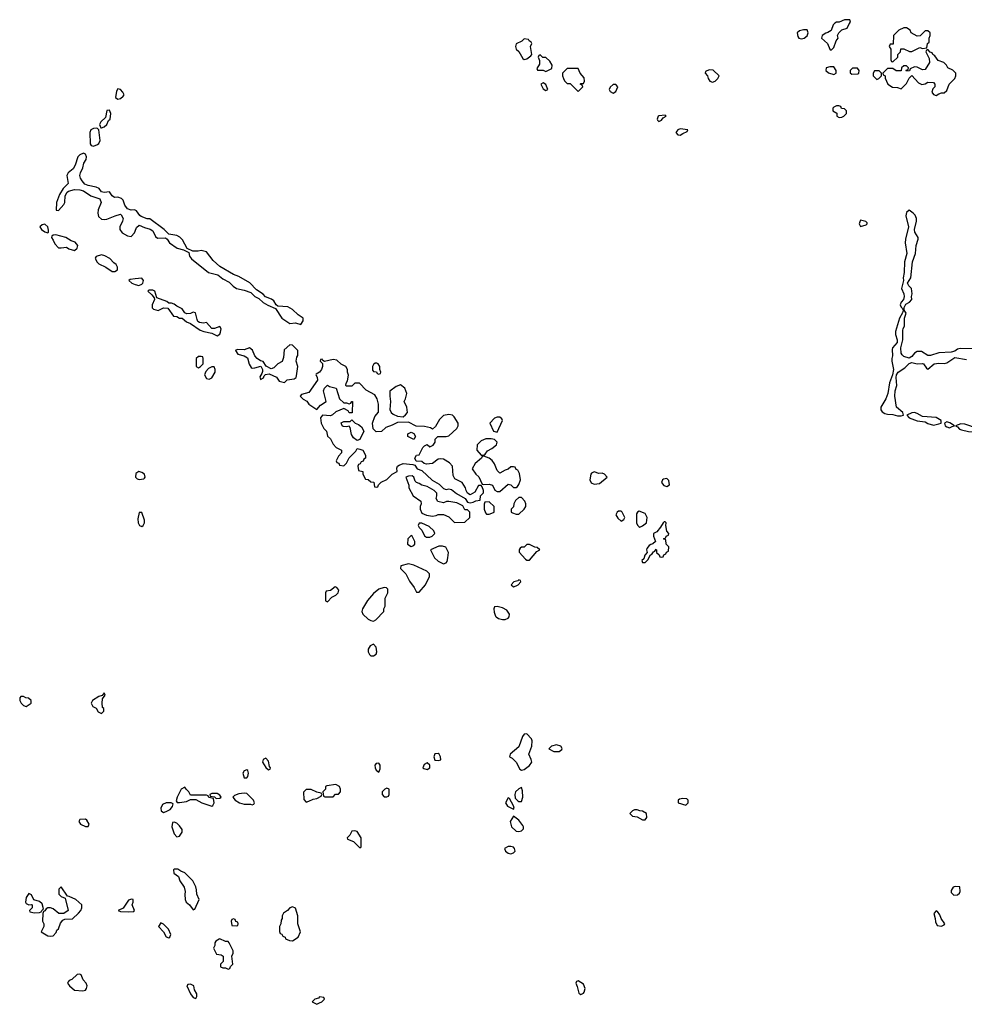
# Model space of a CAD drawing. Header units: inches. Extents: x 2601682 to 2755810, y 449311 to 584050.
# Tile 461 of 505: x 2719142 to 2726160, y 560312 to 567628. Entities that reach past the tile are written whole.
import ezdxf

# ---------------------------------------------------------------- set-up
doc = ezdxf.new("R2010")
doc.units = ezdxf.units.IN
doc.header["$MEASUREMENT"] = 0
doc.layers.add('C7516', color=7, linetype='Continuous')
doc.layers.add('C7526', color=7, linetype='Continuous')

msp = doc.modelspace()

# ---------------------------------------------------------------- linework, layer by layer
at = {"layer": 'C7516', "color": 2, "elevation": 2}
for points in [[(2719870, 567114), (2719862.4, 567097.6), (2719854.8, 567050), (2719870, 567037.3), (2719890, 567042.4), (2719910, 567058.8), (2719917, 567070), (2719915.6, 567075.6), (2719909.3, 567090), (2719890, 567109.3)], [(2719810, 566955.3), (2719790, 566954), (2719779.8, 566900.2), (2719746, 566870), (2719736, 566850), (2719744.7, 566824.7), (2719750, 566824.7), (2719770, 566831), (2719789, 566850), (2719802, 566878), (2719813.2, 566890), (2719819, 566930)], [(2719710, 566821.2), (2719690, 566819.5), (2719671, 566810), (2719663.1, 566790), (2719664.7, 566704.7), (2719673, 566693), (2719690, 566688.4), (2719720.5, 566699.5), (2719731.1, 566708.9), (2719738.7, 566730), (2719729.3, 566809.3), (2719719.3, 566819.3)], [(2719330, 566109.2), (2719310, 566104), (2719291.3, 566090), (2719304.7, 566070), (2719330, 566051), (2719350, 566044.7), (2719355.3, 566050), (2719356, 566064), (2719351.8, 566090)], [(2719410, 566028.7), (2719390, 566028), (2719381, 566019), (2719378, 566010), (2719391, 565991), (2719402, 565962), (2719430, 565934), (2719450, 565932), (2719490, 565938), (2719506, 565926), (2719550, 565912), (2719568, 565930), (2719574, 565950), (2719555.1, 565975.1), (2719525.6, 565985.6), (2719486, 566010)], [(2719750, 565880.9), (2719711.1, 565868.9), (2719703.6, 565856.4), (2719704.7, 565850), (2719714.8, 565830), (2719730, 565814.8), (2719782, 565790), (2719830, 565758), (2719850, 565758), (2719868, 565770), (2719868, 565790), (2719858, 565810), (2719841.2, 565821.2), (2719812.5, 565852.5), (2719774.5, 565874.5)], [(2719770, 562626), (2719754, 562606), (2719730, 562598), (2719682, 562570), (2719672, 562550), (2719685.4, 562525.4), (2719711.3, 562511.3), (2719725.4, 562485.4), (2719750, 562474), (2719766, 562490), (2719766, 562510), (2719758, 562518), (2719754, 562550), (2719758, 562582), (2719778, 562610)], [(2719170, 562598), (2719150, 562598), (2719142, 562590), (2719142, 562570), (2719152, 562550), (2719170, 562532), (2719190, 562524.7), (2719226, 562550), (2719226, 562570), (2719207.3, 562587.3), (2719188.4, 562588.4)], [(2719630, 561688), (2719590, 561686), (2719582, 561670), (2719594, 561650), (2719630, 561632), (2719650, 561634), (2719658, 561650), (2719640.4, 561680.4)], [(2719450, 561186), (2719432.7, 561167.3), (2719432, 561130), (2719450, 561112), (2719479.8, 561099.8), (2719502, 561010), (2719470, 560986), (2719432.7, 560987.3), (2719390, 561022), (2719370, 561028.7), (2719351.6, 561028.4), (2719339.6, 561020.4), (2719330, 561006), (2719318, 561002), (2719312.7, 560987.3), (2719312, 560930), (2719322, 560910), (2719322, 560890), (2719302, 560850), (2719350, 560822), (2719370, 560818), (2719390, 560822), (2719413.6, 560846.4), (2719418, 560862), (2719430, 560874), (2719444.7, 560915.3), (2719463.1, 560936.9), (2719476.4, 560943.6), (2719533.6, 560946.4), (2719579, 560990), (2719595.3, 561010), (2719604, 561030), (2719604, 561050), (2719559, 561090), (2719510, 561114), (2719496.4, 561116.4)], [(2719210, 561135.3), (2719190, 561106), (2719186, 561070), (2719190, 561062), (2719210, 561052), (2719230, 561054), (2719234, 561050), (2719234, 561030), (2719214, 561010), (2719218, 560998), (2719252.7, 560992.7), (2719290, 560994), (2719302, 560998), (2719306, 561010), (2719318, 561022), (2719310, 561058), (2719290, 561075.3), (2719247.3, 561087.3), (2719230, 561126)], [(2719973.6, 561093.6), (2719950, 561086), (2719910, 561026), (2719874, 561010), (2719890, 561002), (2719950, 560998), (2719990, 561002), (2719995.3, 561010), (2719978, 561050), (2719986, 561070), (2719986, 561090)], [(2719590, 560535.3), (2719570, 560534), (2719530, 560495.3), (2719510, 560488), (2719501, 560479), (2719498, 560470), (2719511.3, 560450), (2719550, 560416), (2719610, 560411), (2719630, 560418), (2719639, 560430), (2719644, 560450), (2719635.3, 560470), (2719614.6, 560494.6), (2719598, 560530)]]:
    msp.add_lwpolyline(points, close=True, dxfattribs=at)
for points in [[(2720000, 566212), (2719994, 566214), (2719970, 566213.2), (2719942, 566222), (2719922, 566250), (2719910, 566288), (2719898.6, 566298.6), (2719870, 566309.2), (2719845.6, 566305.6), (2719830, 566318), (2719810, 566348.7), (2719770, 566344), (2719750, 566348), (2719732.7, 566372.7), (2719710, 566384), (2719650, 566396), (2719627, 566407), (2719605.2, 566430), (2719593.2, 566450), (2719589.2, 566470), (2719593.2, 566490), (2719611.9, 566528.1), (2719618.9, 566561.1), (2719636, 566590), (2719639.3, 566610), (2719630, 566628.7), (2719615.1, 566635.1), (2719590, 566623.7), (2719574, 566610), (2719553, 566547), (2719539.5, 566520.5), (2719502, 566490), (2719493.4, 566470), (2719501, 566410), (2719465.8, 566374.2), (2719437.3, 566330), (2719414.9, 566270), (2719412.7, 566212.7), (2719430, 566211.3), (2719470, 566256), (2719477, 566270), (2719480.7, 566319.3), (2719494.5, 566345.5), (2719505.6, 566354.4), (2719550, 566367.3), (2719590, 566364), (2719615.5, 566355.5), (2719670, 566318.8), (2719736.8, 566296.8), (2719746.8, 566270), (2719725.3, 566214.7), (2719721.6, 566190), (2719726.6, 566166.6), (2719750, 566146.8), (2719770, 566142.8), (2719790, 566146), (2719851.1, 566171.1), (2719890, 566182), (2719896.9, 566176.9), (2719910.8, 566150), (2719906, 566130), (2719886, 566090), (2719886, 566070), (2719903.8, 566043.8), (2719943.1, 566023.1), (2719970, 566016.3), (2719995.8, 566044.2), (2720000, 566056)], [(2720000, 565702.3), (2719962, 565698), (2719954, 565690), (2719974, 565670), (2720000, 565661.6)]]:
    msp.add_lwpolyline(points, dxfattribs=at)
at = {"layer": 'C7526', "color": 2, "elevation": 2}
for points in [[(2725270, 567628), (2725231.1, 567608.9), (2725210, 567608.7), (2725196.9, 567603.1), (2725184.7, 567590), (2725171.3, 567548.7), (2725146.8, 567533.2), (2725130, 567528.7), (2725104.7, 567510), (2725098, 567490), (2725144.7, 567450), (2725162, 567410), (2725170, 567402), (2725190, 567422), (2725209, 567471), (2725222, 567490), (2725218, 567510), (2725228, 567530), (2725250, 567552), (2725290, 567564.7), (2725304, 567596), (2725315.3, 567610), (2725310, 567626)], [(2724966.4, 567553.6), (2724934.8, 567545.2), (2724918, 567530), (2724923.6, 567503.6), (2724931.3, 567491.3), (2724950, 567486), (2724970, 567491), (2724992, 567508), (2725001.2, 567530), (2724992.7, 567552.7)], [(2725730, 567568), (2725710, 567568), (2725674, 567550), (2725634, 567510), (2725632.7, 567447.3), (2725610, 567446), (2725602, 567430), (2725614, 567410), (2725614, 567330), (2725618, 567318), (2725630, 567314), (2725666, 567350), (2725666, 567370), (2725686, 567390), (2725688.4, 567411.6), (2725710, 567412), (2725752.7, 567392.7), (2725770, 567392), (2725830, 567422), (2725850, 567414), (2725882, 567418), (2725886, 567450), (2725898, 567462), (2725898, 567490), (2725906, 567510), (2725906, 567530), (2725890, 567546), (2725870, 567546), (2725832.7, 567507.3), (2725810, 567506), (2725766, 567530), (2725758, 567550)], [(2722890, 567486), (2722871.6, 567468.4), (2722831.6, 567448.4), (2722824.7, 567430), (2722831.3, 567410), (2722850.8, 567390.8), (2722879.6, 567339.6), (2722890, 567332), (2722910, 567338), (2722940.4, 567359.6), (2722948, 567370), (2722938, 567430), (2722946, 567450), (2722942, 567462), (2722926, 567470), (2722922, 567482)], [(2723010, 567366), (2722998, 567362), (2722994, 567350), (2723003.6, 567323.6), (2723003.6, 567296.4), (2722984.7, 567264.7), (2722990, 567254), (2723030, 567254), (2723050, 567242), (2723094.6, 567265.4), (2723098, 567290), (2723080.4, 567320.4), (2723050, 567346), (2723028, 567348)], [(2725890, 567406), (2725878, 567402), (2725874, 567390), (2725898.8, 567338.8), (2725901, 567310), (2725870, 567258), (2725850, 567255.3), (2725810, 567275.3), (2725790, 567278), (2725758, 567262), (2725752.7, 567247.3), (2725730, 567246), (2725727.3, 567252.7), (2725742, 567258), (2725746, 567270), (2725730, 567286), (2725710, 567286), (2725694, 567270), (2725691.6, 567248.4), (2725652.7, 567247.3), (2725630, 567266), (2725590, 567266), (2725554, 567230), (2725558, 567218), (2725571.6, 567211.6), (2725572.7, 567192.7), (2725592, 567150), (2725627.3, 567127.3), (2725663.6, 567123.6), (2725690, 567114), (2725730, 567154), (2725750, 567194), (2725770, 567214), (2725819.8, 567159.8), (2725845.4, 567145.4), (2725870, 567151.3), (2725890, 567164.7), (2725930, 567162), (2725942, 567150), (2725942, 567130), (2725926.4, 567113.6), (2725918, 567090), (2725930, 567072), (2725950, 567064.7), (2725970, 567078), (2725990, 567084.7), (2726010, 567084.7), (2726030, 567102), (2726048.7, 567150), (2726088.7, 567190), (2726098, 567210), (2726098, 567230), (2726074, 567254), (2726038, 567270), (2726028, 567290), (2726008.9, 567308.9), (2725966, 567326), (2725940.4, 567360.4), (2725926, 567370), (2725922, 567382), (2725907.3, 567387.3)], [(2723290, 567266), (2723210, 567266), (2723174, 567230), (2723174, 567210), (2723182, 567190), (2723190, 567174), (2723210, 567154), (2723232.7, 567152.7), (2723290, 567094), (2723326, 567130), (2723322, 567142), (2723306, 567150), (2723310, 567154), (2723330, 567154), (2723338, 567170), (2723336.4, 567196.4), (2723306, 567230)], [(2724263.6, 567256.4), (2724238, 567242), (2724234, 567230), (2724251.6, 567211.6), (2724258, 567190), (2724270, 567172), (2724290, 567164.7), (2724310, 567172), (2724328, 567190), (2724338, 567210), (2724293.6, 567253.6)], [(2725190, 567278), (2725162, 567278), (2725134, 567270), (2725132, 567250), (2725150, 567232), (2725190, 567221), (2725208, 567230), (2725208, 567250)], [(2725330, 567268), (2725312, 567250), (2725312.7, 567232.7), (2725323.6, 567223.6), (2725370, 567224.7), (2725375.3, 567230), (2725378, 567250), (2725367.3, 567267.3)], [(2725527.3, 567247.3), (2725492.7, 567247.3), (2725482, 567230), (2725482, 567210), (2725510, 567184.7), (2725526, 567190), (2725546, 567210), (2725546, 567230)], [(2723030, 567158), (2723014, 567150), (2723030, 567114), (2723050, 567102), (2723066, 567110), (2723050, 567146)], [(2723570, 567146), (2723550, 567146), (2723530, 567126), (2723522, 567110), (2723530, 567094), (2723550, 567082), (2723570, 567094), (2723586, 567130)], [(2723938, 566918), (2723890, 566914), (2723884.7, 566910), (2723878, 566890), (2723881, 566881), (2723890, 566872), (2723910, 566882), (2723922, 566898), (2723946, 566910)], [(2725210, 566988), (2725190, 566978), (2725182, 566970), (2725182, 566950), (2725212.7, 566932.7), (2725214, 566910), (2725230, 566902), (2725250, 566904.7), (2725266, 566910), (2725286, 566930), (2725286, 566950), (2725270, 566966), (2725247.3, 566967.3), (2725242, 566982), (2725227.3, 566987.3)], [(2724050, 566817.2), (2724032, 566810), (2724018, 566790), (2724031.3, 566771.3), (2724050, 566771), (2724070, 566782.8), (2724102, 566798), (2724106, 566810)], [(2725390, 566138), (2725386, 566134), (2725378.8, 566110), (2725390, 566091.3), (2725430, 566104), (2725439, 566110), (2725439, 566119), (2725428.9, 566128.9)], [(2720130, 565618), (2720102, 565618), (2720094, 565610), (2720124.7, 565584.7), (2720142, 565562), (2720144.7, 565550), (2720126.8, 565510), (2720127.3, 565487.3), (2720136, 565476), (2720170, 565466), (2720210, 565486), (2720243.6, 565483.6), (2720284.7, 565424.7), (2720310, 565422), (2720330, 565411.3), (2720350, 565411.3), (2720382, 565382), (2720412, 565370), (2720482, 565322), (2720510, 565311), (2720570, 565298), (2720610, 565278), (2720630, 565292), (2720634.2, 565305.8), (2720639.3, 565330), (2720630, 565348.7), (2720590, 565333.2), (2720570, 565334), (2720530, 565379), (2720506.4, 565373.6), (2720477.2, 565377.2), (2720465.6, 565385.6), (2720459.3, 565399.3), (2720448.9, 565448.9), (2720430, 565454), (2720410, 565445.2), (2720382.7, 565442.7), (2720369.2, 565449.2), (2720350, 565479), (2720310, 565499), (2720290, 565515.3), (2720270, 565522), (2720250, 565522), (2720234.8, 565534.8), (2720160.2, 565560.2), (2720146, 565610)], [(2721147.9, 565212.1), (2721106, 565174), (2721102, 565118), (2721092.5, 565087.5), (2721061, 565070), (2721030, 565042), (2721010, 565034), (2720973.2, 565053.2), (2720950, 565088.7), (2720930, 565093.2), (2720905.2, 565110), (2720889.5, 565129.5), (2720871.8, 565171.8), (2720850, 565189.2), (2720810, 565175.1), (2720762, 565178), (2720747.1, 565172.9), (2720746, 565170), (2720762.8, 565142.8), (2720810, 565131.3), (2720834.4, 565114.4), (2720847.3, 565067.3), (2720862.5, 565042.5), (2720870, 565038.8), (2720890, 565040.7), (2720934.4, 565054.4), (2720946, 565030), (2720945.4, 565014.6), (2720942, 564998), (2720925.4, 564974.6), (2720930, 564954), (2720952.9, 564967.1), (2720958, 564982), (2720968, 564992), (2720996, 564996), (2721050, 564971.3), (2721070, 564942.8), (2721110, 564932), (2721130, 564951), (2721181.2, 564958.8), (2721195.3, 564970), (2721198, 564982), (2721208, 565050), (2721195.3, 565090), (2721200.4, 565119.6), (2721208, 565132), (2721208.7, 565170), (2721170, 565209.2)], [(2720490, 565126), (2720470, 565126), (2720454, 565110), (2720454, 565050), (2720470, 565042), (2720486, 565050), (2720506, 565070), (2720506, 565110), (2720502, 565122)], [(2721390, 565106), (2721378, 565102), (2721374, 565090), (2721392.7, 565072.7), (2721391.3, 565051.3), (2721384.7, 565030), (2721370, 565008), (2721344.7, 564995.3), (2721342, 564990), (2721351.6, 564971.6), (2721354, 564950), (2721290, 564858), (2721236.9, 564843.1), (2721224.7, 564830), (2721248.1, 564808.1), (2721274.4, 564794.4), (2721291.3, 564770), (2721350, 564731.3), (2721376, 564764), (2721418, 564790), (2721398, 564870), (2721406, 564890), (2721430, 564912), (2721443.6, 564903.6), (2721494, 564890), (2721518, 564810), (2721550, 564782), (2721570, 564782), (2721590, 564774), (2721602, 564778), (2721610, 564792), (2721614, 564790), (2721612.7, 564707.3), (2721590, 564706), (2721582, 564722), (2721550, 564738), (2721490, 564714), (2721467.1, 564692.9), (2721450, 564684), (2721391.6, 564688.4), (2721378, 564670), (2721382, 564630), (2721402, 564590), (2721422, 564570), (2721430, 564534), (2721450, 564514), (2721470, 564474), (2721494, 564450), (2721532, 564430), (2721534, 564410), (2721510, 564386), (2721494, 564350), (2721498, 564338), (2721512.7, 564332.7), (2721518, 564318), (2721550, 564314), (2721570, 564334), (2721588.7, 564371.3), (2721639, 564421), (2721650, 564442), (2721670, 564438), (2721692, 564430), (2721711.6, 564391.6), (2721712, 564370), (2721698, 564362), (2721692.7, 564347.3), (2721678, 564342), (2721672.7, 564327.3), (2721658, 564322), (2721654, 564310), (2721658, 564278), (2721692, 564272), (2721692, 564250), (2721710, 564214), (2721731.6, 564211.6), (2721750, 564194), (2721772.7, 564192.7), (2721778, 564158), (2721790, 564154), (2721802, 564158), (2721807.3, 564172.7), (2721827.3, 564192.7), (2721870, 564212), (2721909, 564251), (2721946, 564270), (2721943.1, 564296.9), (2721948, 564310), (2721960.9, 564319.1), (2721990, 564331), (2722063.6, 564323.6), (2722078, 564318), (2722094, 564290), (2722130, 564278), (2722205.5, 564205.5), (2722257.3, 564177.3), (2722290, 564144.7), (2722310, 564138), (2722330, 564142), (2722350, 564138), (2722387.3, 564107.3), (2722451.3, 564071.3), (2722470, 564042), (2722490, 564038), (2722510, 564042), (2722530, 564054), (2722562, 564058), (2722566, 564090), (2722587.3, 564112.7), (2722588, 564130), (2722578, 564158), (2722570, 564166), (2722550, 564166), (2722523.6, 564116.4), (2722490, 564098), (2722468.7, 564108.7), (2722458, 564130), (2722455.3, 564150), (2722430, 564188), (2722375.3, 564215.3), (2722362, 564242), (2722358, 564310), (2722336, 564336), (2722290, 564362), (2722270, 564364), (2722250, 564362), (2722210, 564329.3), (2722165.2, 564325.2), (2722146, 564330), (2722130, 564346), (2722087.3, 564347.3), (2722078, 564370), (2722090, 564392), (2722110, 564394), (2722138, 564450), (2722150, 564462), (2722170, 564472), (2722190, 564454), (2722214.6, 564465.4), (2722228, 564490), (2722228.4, 564511.6), (2722248, 564532), (2722310, 564531), (2722330, 564536), (2722389, 564590), (2722399, 564610), (2722399, 564630), (2722370, 564678), (2722358, 564690), (2722330, 564695.3), (2722290, 564688), (2722262, 564658), (2722230, 564606), (2722210, 564586), (2722195.3, 564595.3), (2722150, 564606), (2722088.4, 564608.4), (2722030, 564638), (2721950, 564635.3), (2721910, 564615.3), (2721861, 564599), (2721830, 564568), (2721790, 564566), (2721768.4, 564588.4), (2721762, 564630), (2721780.2, 564679.8), (2721807.3, 564712.7), (2721808, 564770), (2721798, 564810), (2721780.4, 564840.4), (2721716.4, 564876.4), (2721667.3, 564927.3), (2721632.7, 564927.3), (2721610, 564906), (2721570, 564906), (2721566, 564910), (2721567.3, 564927.3), (2721576.4, 564943.6), (2721586, 564986), (2721578, 565010), (2721578, 565030), (2721566, 565050), (2721530, 565068), (2721498, 565098), (2721470, 565104), (2721407.3, 565087.3), (2721395.3, 565095.3)], [(2720570, 565048.7), (2720544.7, 565035.3), (2720526, 565014), (2720516, 564990), (2720530, 564961), (2720550, 564956), (2720570, 564966), (2720594, 565010), (2720595.3, 565030), (2720588, 565048)], [(2721796.4, 565076.4), (2721783.6, 565076.4), (2721770, 565066), (2721762, 565050), (2721763.6, 565023.6), (2721770, 565014), (2721792.7, 565012.7), (2721798, 564998), (2721810, 564994), (2721822, 564998), (2721826, 565010), (2721818, 565030), (2721818, 565050), (2721806, 565070)], [(2721970, 564915.3), (2721938, 564902), (2721892, 564868), (2721891.3, 564830), (2721898, 564790), (2721891.6, 564731.6), (2721902, 564710), (2721916.9, 564696.9), (2721950, 564681), (2721990, 564678), (2722009.1, 564690.9), (2722022, 564710), (2722018, 564750), (2721998, 564790), (2722009.1, 564810.9), (2722019, 564850), (2722004, 564890)], [(2721650, 564502), (2721621.5, 564521.5), (2721606.3, 564546.3), (2721598, 564598), (2721590, 564608), (2721570, 564602), (2721545.6, 564605.6), (2721538, 564610), (2721530, 564632), (2721550, 564642), (2721596.4, 564643.6), (2721610, 564654), (2721634, 564630), (2721659.8, 564619.8), (2721682, 564602), (2721698, 564570), (2721670, 564508)], [(2722710, 564675.3), (2722690, 564675.3), (2722670, 564668), (2722634, 564630), (2722662, 564570), (2722690, 564562), (2722728.7, 564650), (2722723.1, 564663.1)], [(2725790, 564709.2), (2725770, 564706), (2725732, 564690), (2725751.3, 564670), (2725810, 564646.8), (2725870, 564638.8), (2725890, 564627.3), (2725930, 564614.8), (2725970, 564624), (2725988, 564630), (2725988.7, 564650), (2725950, 564672.7), (2725850, 564679.3), (2725810, 564702.7)], [(2726030, 564639), (2726012, 564630), (2726018, 564610), (2726030, 564602.8), (2726050, 564596), (2726070, 564604.7), (2726086, 564610), (2726052.5, 564632.5)], [(2726134.8, 564625.2), (2726094, 564610), (2726110, 564602), (2726125.2, 564585.2), (2726139.8, 564579.8), (2726190, 564568), (2726250, 564566.8), (2726266, 564570), (2726258, 564590), (2726163.2, 564623.2)], [(2722070, 564508.7), (2722026, 564530), (2722026, 564550), (2722050, 564562), (2722070, 564554), (2722082, 564530)], [(2722645.4, 564514.6), (2722605.4, 564514.6), (2722570, 564498), (2722542, 564470), (2722538, 564430), (2722570, 564392), (2722590, 564392), (2722600.4, 564399.6), (2722616.4, 564423.6), (2722650, 564441), (2722684, 564470), (2722688.7, 564490), (2722670, 564508.7)], [(2722590, 564386), (2722578, 564382), (2722574, 564370), (2722524.7, 564330), (2722504.7, 564290), (2722530, 564252), (2722552, 564232), (2722578, 564178), (2722590, 564174), (2722630, 564178), (2722654, 564170), (2722671.6, 564131.6), (2722690, 564122), (2722710, 564122), (2722770, 564178), (2722790, 564172), (2722810, 564152), (2722830, 564152), (2722840.4, 564159.6), (2722850, 564174), (2722862, 564210), (2722856.4, 564256.4), (2722842, 564282), (2722830, 564286), (2722822, 564302), (2722810, 564306), (2722790, 564306), (2722771.6, 564288.4), (2722750, 564282), (2722710, 564258), (2722690, 564278), (2722670, 564328), (2722653.2, 564353.2), (2722630, 564369)], [(2720028.3, 564271.7), (2720004, 564256), (2720003, 564230), (2720015.5, 564215.5), (2720030, 564210.6), (2720064, 564216), (2720070, 564222), (2720074, 564230), (2720069, 564250), (2720050, 564262.7)], [(2722058, 564238), (2722030, 564237.2), (2722012, 564230), (2722034, 564170), (2722034, 564150), (2722066, 564090), (2722122, 564050), (2722124.7, 564030), (2722118, 564010), (2722118, 563990), (2722130, 563962), (2722165.4, 563945.4), (2722210, 563938), (2722236.4, 563943.6), (2722250, 563952), (2722290, 563952), (2722330, 563934), (2722372.7, 563892.7), (2722450, 563894), (2722486, 563930), (2722486, 563970), (2722470, 563986), (2722450, 563986), (2722434.6, 564014.6), (2722390, 564039), (2722330, 564048), (2722312.7, 564047.3), (2722290, 564038), (2722249.1, 564049.1), (2722235.3, 564070), (2722242, 564090), (2722242, 564110), (2722222, 564130), (2722170, 564159), (2722130, 564168.7), (2722110, 564182), (2722089, 564189), (2722080.2, 564200.2), (2722070, 564228)], [(2723410, 564268), (2723390, 564258), (2723384.7, 564250), (2723378, 564210), (2723386.8, 564186.8), (2723410, 564178), (2723450, 564182), (2723506, 564230), (2723486, 564250), (2723470, 564258), (2723443.6, 564256.4)], [(2723950, 564219), (2723924.9, 564215.1), (2723918, 564210), (2723911, 564190), (2723927.5, 564167.5), (2723950, 564160.7), (2723969, 564171), (2723965.2, 564205.2)], [(2722870, 564078), (2722850, 564078), (2722825.4, 564054.6), (2722812, 564030), (2722811.6, 564008.4), (2722794, 563990), (2722794, 563970), (2722803.6, 563963.6), (2722830, 563954), (2722850, 563954), (2722890, 563992), (2722902, 564010), (2722902, 564030), (2722895.3, 564050)], [(2722630, 564046), (2722598, 564042), (2722592.7, 564027.3), (2722592, 563990), (2722603.6, 563963.6), (2722610, 563954), (2722630, 563954), (2722650, 563962), (2722666, 563970), (2722666, 564010)], [(2720050, 563966), (2720030, 563966), (2720019.8, 563920.2), (2720021, 563890), (2720032, 563870), (2720050, 563862.8), (2720059, 563870), (2720069, 563890), (2720069.2, 563910)], [(2723610, 563975.3), (2723590, 563975.3), (2723582, 563970), (2723572, 563950), (2723585.4, 563925.4), (2723610, 563902), (2723630, 563914), (2723638, 563930), (2723618, 563970)], [(2723744.7, 563975.3), (2723731.6, 563968.4), (2723724.7, 563955.3), (2723724.7, 563890), (2723731, 563871), (2723742, 563862), (2723750, 563858), (2723770, 563866), (2723799, 563890), (2723804, 563930), (2723790, 563958)], [(2722130, 563888), (2722110, 563886), (2722102, 563870), (2722110, 563854), (2722130, 563834), (2722150, 563794), (2722163.6, 563783.6), (2722190, 563782), (2722206, 563790), (2722226, 563810), (2722218, 563830), (2722183.1, 563863.1)], [(2723930, 563898), (2723922, 563890), (2723903.5, 563856.5), (2723876.8, 563823.2), (2723852, 563810), (2723851.3, 563790), (2723864.7, 563750), (2723847.1, 563732.9), (2723830, 563728.7), (2723819.8, 563720.2), (2723802, 563698), (2723798, 563690), (2723804.7, 563670), (2723786, 563650), (2723778, 563622), (2723764.7, 563610), (2723770, 563594), (2723790, 563594), (2723810, 563614), (2723828.4, 563651.6), (2723840.4, 563659.6), (2723850, 563674), (2723862, 563678), (2723870, 563694), (2723874, 563690), (2723874, 563670), (2723892.7, 563652.7), (2723898, 563638), (2723910, 563634), (2723922, 563638), (2723927.3, 563652.7), (2723942, 563658), (2723947.3, 563672.7), (2723962, 563678), (2723966, 563710), (2723946, 563730), (2723942, 563762), (2723926, 563770), (2723942, 563778), (2723946, 563790), (2723962, 563798), (2723966, 563810), (2723948.7, 563828.7), (2723942, 563870), (2723946, 563890), (2723936.4, 563896.4)], [(2722050, 563795.3), (2722024.7, 563770), (2722022, 563730), (2722050, 563714), (2722070, 563722), (2722078, 563730), (2722078, 563750), (2722058, 563790)], [(2722283.6, 563716.4), (2722256.4, 563716.4), (2722194, 563690), (2722224.7, 563630), (2722250, 563604.7), (2722290, 563584.7), (2722310, 563592), (2722317.2, 563602.8), (2722324, 563630), (2722328, 563670), (2722308.4, 563708.4)], [(2722930, 563728), (2722910, 563728), (2722890.9, 563709.1), (2722870, 563708), (2722859.6, 563700.4), (2722852, 563690), (2722852.7, 563672.7), (2722899.6, 563619.6), (2722910, 563612), (2722930, 563611.3), (2722983.1, 563676.9), (2723006, 563690), (2722987.3, 563707.3), (2722970, 563708)], [(2722030, 563584), (2721974, 563570), (2721972, 563550), (2722011.3, 563510), (2722036.9, 563456.9), (2722072, 563410), (2722090, 563374), (2722110, 563374), (2722158, 563430), (2722186, 563490), (2722186, 563510), (2722166, 563530), (2722070, 563574)], [(2721486.8, 563413.2), (2721450, 563386), (2721418, 563382), (2721414, 563370), (2721414, 563310), (2721430, 563302), (2721462, 563338), (2721490, 563351.3), (2721508.7, 563370), (2721513.2, 563390), (2721498, 563410)], [(2721850, 563408), (2721810, 563397.2), (2721770, 563365.2), (2721726.9, 563313.1), (2721688.5, 563251.5), (2721683.8, 563230), (2721690.7, 563210), (2721730, 563174.8), (2721750, 563162.8), (2721770, 563158), (2721788, 563170), (2721848, 563230), (2721848, 563250), (2721858, 563270), (2721858, 563330), (2721878, 563370), (2721876.4, 563396.4), (2721867.3, 563407.3)], [(2722850, 563466), (2722842, 563458), (2722814, 563450), (2722794, 563430), (2722810, 563414), (2722830, 563422), (2722846, 563430), (2722866, 563450), (2722862, 563462)], [(2722690, 563268.7), (2722670, 563266), (2722664.7, 563250), (2722666.4, 563226.4), (2722676, 563196), (2722682, 563190), (2722699.8, 563179.8), (2722730, 563171.3), (2722750, 563171.3), (2722770, 563182), (2722778, 563190), (2722782, 563210), (2722760.2, 563240.2), (2722730, 563259)], [(2721770, 562988), (2721745.4, 562974.6), (2721732, 562950), (2721732, 562930), (2721742, 562910), (2721750, 562902), (2721770, 562902), (2721790, 562914), (2721795.3, 562930), (2721790, 562966)], [(2722910, 562322), (2722890, 562318), (2722876.9, 562303.1), (2722850, 562224), (2722786, 562170), (2722782, 562150), (2722799.8, 562139.8), (2722830, 562111), (2722858, 562058), (2722870, 562051.3), (2722890, 562056), (2722930, 562086), (2722946.6, 562110), (2722942.9, 562130), (2722925.4, 562170), (2722947.3, 562230), (2722949.2, 562269.2), (2722944, 562284)], [(2723130, 562241.2), (2723094, 562230), (2723074, 562210), (2723111.6, 562191.6), (2723150, 562191.3), (2723170, 562206), (2723172.3, 562212.3), (2723162, 562230)], [(2722250, 562176.2), (2722227.2, 562172.8), (2722218, 562150), (2722226.2, 562126.2), (2722250, 562122.4), (2722270, 562127.3), (2722269.4, 562150), (2722258, 562170)], [(2720970, 562142), (2720952, 562130), (2720944.7, 562110), (2720970, 562072), (2720990, 562054), (2721002, 562058), (2721006, 562070), (2720998, 562078), (2720990, 562118)], [(2721810, 562104), (2721790, 562102), (2721781, 562090), (2721782.8, 562070), (2721790, 562052), (2721810, 562038), (2721819.5, 562060.5), (2721819.3, 562090)], [(2722170, 562105.2), (2722146, 562094), (2722138, 562070), (2722143.5, 562063.5), (2722170, 562057.3), (2722189, 562070), (2722189, 562090)], [(2720830, 562055.3), (2720810, 562048), (2720801, 562030), (2720810, 561994), (2720830, 561994), (2720836.4, 562003.6), (2720842, 562030), (2720838, 562050)], [(2721490, 561946), (2721423.6, 561936.4), (2721414, 561930), (2721414, 561910), (2721394, 561890), (2721398, 561858), (2721410, 561854), (2721470, 561854), (2721487.3, 561872.7), (2721510, 561874), (2721526, 561890), (2721526, 561910), (2721518, 561930)], [(2720370, 561926), (2720342, 561910), (2720311, 561850), (2720303.6, 561823.6), (2720311.3, 561811.3), (2720330, 561810.8), (2720380.2, 561819.8), (2720410, 561834), (2720450, 561834), (2720494, 561810), (2720570, 561784.7), (2720578, 561790), (2720588, 561810), (2720582, 561842), (2720548.4, 561848.4), (2720542, 561862), (2720530, 561866), (2720410, 561866), (2720398, 561890), (2720378, 561910)], [(2720610, 561878), (2720570, 561878), (2720554, 561870), (2720558, 561858), (2720590, 561854), (2720602, 561842), (2720630, 561844.7), (2720638, 561850), (2720630, 561866)], [(2720810, 561882), (2720770, 561876), (2720736.9, 561863.1), (2720724.7, 561850), (2720742, 561830), (2720774, 561810), (2720810, 561798.8), (2720858, 561798), (2720870, 561794), (2720882, 561798), (2720886, 561810), (2720878, 561830), (2720830, 561878)], [(2721308.4, 561908.4), (2721270, 561908), (2721251.6, 561888.4), (2721252.7, 561832.7), (2721270, 561814), (2721290, 561822), (2721323.1, 561836.9), (2721350, 561842), (2721382, 561858), (2721386, 561870), (2721382, 561882), (2721348.4, 561888.4)], [(2721870, 561918), (2721854, 561910), (2721834, 561890), (2721834, 561870), (2721850, 561854), (2721870, 561854), (2721882, 561858), (2721886, 561870), (2721886, 561910)], [(2722870, 561922), (2722850, 561914), (2722826, 561890), (2722821, 561870), (2722823.5, 561843.5), (2722842.8, 561822.8), (2722850, 561818), (2722870, 561818), (2722880.7, 561850), (2722878.4, 561898.4)], [(2720230, 561808.7), (2720203.5, 561796.5), (2720191.3, 561770), (2720192, 561750), (2720210, 561738), (2720230, 561744.7), (2720260.2, 561759.8), (2720278, 561782), (2720282, 561802), (2720268.4, 561808.4)], [(2722770, 561846), (2722752, 561810), (2722765.4, 561785.4), (2722810, 561762), (2722815.3, 561770), (2722810, 561786), (2722782, 561842)], [(2724070, 561842), (2724043.6, 561836.4), (2724034, 561830), (2724034, 561810), (2724090, 561792), (2724108, 561810), (2724108, 561830), (2724099, 561839)], [(2723730, 561758), (2723710, 561758), (2723694, 561750), (2723674, 561730), (2723694, 561710), (2723730, 561704.7), (2723770, 561682), (2723790, 561682), (2723800.4, 561699.6), (2723798, 561730), (2723770, 561748), (2723748.9, 561748.9)], [(2720290, 561666), (2720278, 561662), (2720272, 561630), (2720290, 561578), (2720310, 561556), (2720330, 561561), (2720348.7, 561590), (2720348, 561610), (2720330, 561638), (2720310, 561658)], [(2722810, 561709), (2722786.8, 561670), (2722794.8, 561630), (2722830, 561598), (2722850, 561596), (2722870, 561601), (2722884, 561616), (2722885.2, 561630), (2722880.2, 561640.2), (2722850, 561681.2)], [(2721630, 561602), (2721610, 561598), (2721594, 561570), (2721574, 561550), (2721578, 561538), (2721622, 561522), (2721670, 561474), (2721678, 561482), (2721678, 561550), (2721650, 561595.3)], [(2722790, 561485.2), (2722770, 561485.2), (2722744.7, 561470), (2722751.3, 561450), (2722770, 561436), (2722790, 561431), (2722810, 561438), (2722822, 561450), (2722819, 561470), (2722810, 561479)], [(2720316.2, 561316.2), (2720290, 561316), (2720284.9, 561310), (2720286.2, 561286.2), (2720321, 561261), (2720331.3, 561230), (2720362.8, 561182.8), (2720372, 561150), (2720368.1, 561128.1), (2720371, 561091), (2720378, 561070), (2720404.7, 561050), (2720430, 561014), (2720442, 561018), (2720475.3, 561090), (2720458, 561130), (2720456.4, 561163.6), (2720450, 561186), (2720428, 561230), (2720370, 561288), (2720340.2, 561300.2)], [(2726092.7, 561187.3), (2726078, 561182), (2726063.6, 561156.4), (2726063.6, 561143.6), (2726082, 561122), (2726110, 561124.7), (2726123.1, 561136.9), (2726128.7, 561150), (2726126, 561186)], [(2721170, 561035.3), (2721150, 561028), (2721131.1, 561008.9), (2721102, 560990), (2721092, 560970), (2721092, 560950), (2721083.6, 560936.4), (2721082, 560910), (2721072, 560890), (2721072.7, 560852.7), (2721078, 560838), (2721090, 560834), (2721098, 560818), (2721114, 560810), (2721118, 560798), (2721145.4, 560785.4), (2721170, 560784.7), (2721210, 560812), (2721228.7, 560850), (2721208.7, 560910), (2721208.7, 560970), (2721190, 561026)], [(2725950, 561006), (2725934, 560986), (2725944.7, 560950), (2725945.4, 560925.4), (2725958, 560898), (2725990, 560892), (2726010, 560902), (2726015.3, 560910), (2725989, 560949), (2725977.2, 560977.2), (2725962, 561002)], [(2720190, 560918), (2720174, 560890), (2720211.3, 560851.3), (2720230, 560814), (2720250, 560806.8), (2720258, 560810), (2720266, 560830), (2720248, 560870), (2720210, 560908)], [(2720730, 560946), (2720718, 560942), (2720714, 560930), (2720718, 560898), (2720750, 560894), (2720762, 560898), (2720766, 560910), (2720762, 560922), (2720747.3, 560927.3), (2720742, 560942)], [(2720630, 560798), (2720623.6, 560796.4), (2720599.6, 560780.4), (2720592, 560770), (2720592, 560750), (2720582, 560730), (2720605.4, 560685.4), (2720639.6, 560679.6), (2720654, 560670), (2720654, 560630), (2720634, 560610), (2720634, 560590), (2720650, 560582), (2720670, 560582), (2720690, 560574), (2720702, 560578), (2720707.3, 560592.7), (2720726, 560610), (2720718, 560670), (2720727.3, 560692.7), (2720728, 560710), (2720698, 560770), (2720690, 560778), (2720670, 560778)], [(2723290, 560486), (2723278, 560482), (2723274, 560470), (2723284.7, 560444.7), (2723296, 560396), (2723310, 560386), (2723330, 560394.8), (2723336.9, 560403.1), (2723342.7, 560430), (2723330, 560462)], [(2720410, 560462), (2720390, 560458), (2720384.7, 560450), (2720412, 560390), (2720430, 560362), (2720450, 560354), (2720458, 560370), (2720458, 560390), (2720440.4, 560420.4), (2720435.3, 560450)], [(2721370, 560368), (2721362, 560358), (2721334, 560350), (2721314, 560330), (2721350, 560312), (2721370, 560322), (2721386, 560330), (2721406, 560350), (2721402, 560362)]]:
    msp.add_lwpolyline(points, close=True, dxfattribs=at)
for points in [[(2720000, 566056), (2720010, 566084.7), (2720030, 566101), (2720070, 566082.8), (2720110.8, 566070.8), (2720130, 566058), (2720150, 566016), (2720165.2, 566005.2), (2720226.4, 566006.4), (2720238, 565998), (2720256, 565970), (2720312, 565930), (2720358.8, 565918.8), (2720398, 565898), (2720404.7, 565870), (2720418, 565850), (2720544.7, 565750), (2720613.2, 565733.2), (2720650, 565702.8), (2720697.3, 565677.3), (2720727.1, 565647.1), (2720752, 565630), (2720810, 565619.1), (2720859.9, 565599.9), (2720890, 565571), (2720917.5, 565557.5), (2720950, 565526.8), (2720985.8, 565505.8), (2721042, 565482), (2721090, 565411.3), (2721150, 565371), (2721190, 565376), (2721230, 565362), (2721248, 565390), (2721248, 565410), (2721210, 565435.3), (2721170, 565475.3), (2721133.6, 565493.6), (2721060.2, 565500.2), (2721048.7, 565508.7), (2721030, 565539), (2721011.9, 565551.9), (2720969.4, 565569.4), (2720950, 565589), (2720902, 565622), (2720851.7, 565671.7), (2720770, 565719), (2720730, 565734), (2720630, 565794), (2720578.9, 565838.9), (2720530, 565904), (2720490, 565914), (2720468.9, 565908.9), (2720428, 565908), (2720387.3, 565927.3), (2720352.1, 565992.1), (2720332.5, 566012.5), (2720310, 566024), (2720250, 566035.3), (2720215.3, 566070), (2720110, 566148.7), (2720089, 566149), (2720044.7, 566164.7), (2720033.6, 566173.6), (2720009, 566209), (2720000, 566212)], [(2726230, 565182.7), (2726130, 565183.7), (2726110, 565179.3), (2726090, 565165.2), (2726062.5, 565157.5), (2725970, 565152.3), (2725910, 565134), (2725890, 565134), (2725842.8, 565162.8), (2725810, 565163.5), (2725790.4, 565150), (2725770, 565126), (2725750, 565114), (2725710, 565125.6), (2725698, 565138), (2725691.8, 565150), (2725689.3, 565190.7), (2725702.9, 565250), (2725702.4, 565317.6), (2725706, 565334), (2725716.2, 565350), (2725716, 565410), (2725728, 565448), (2725714, 565470), (2725713.2, 565490), (2725726.6, 565513.4), (2725753.2, 565530), (2725769.3, 565550), (2725766.6, 565570), (2725772, 565590), (2725766.6, 565630), (2725749, 565650), (2725739, 565670), (2725762.9, 565710), (2725774.5, 565830), (2725798.4, 565890), (2725801.6, 565950), (2725818, 565998), (2725818.4, 566010), (2725792, 566050), (2725789.2, 566070), (2725805.1, 566130), (2725805.1, 566150), (2725794.5, 566174.5), (2725780.9, 566190), (2725750, 566212.3), (2725730, 566195.3), (2725726, 566170), (2725744.9, 566090), (2725722.5, 565997.5), (2725721.6, 565970), (2725732.4, 565890), (2725716.3, 565830), (2725713, 565750), (2725706, 565710), (2725708, 565690), (2725693, 565630), (2725710.6, 565590), (2725714, 565570), (2725707.3, 565550), (2725691, 565530), (2725682.8, 565510), (2725690, 565492), (2725702, 565482), (2725704.7, 565470), (2725701, 565450), (2725677.3, 565410), (2725647.7, 565310), (2725648, 565290), (2725660.5, 565250), (2725660.7, 565230), (2725626, 565190), (2725623.5, 565176.5), (2725626.8, 565130), (2725620.7, 565110), (2725620.7, 565090), (2725634, 565030), (2725627.3, 564990), (2725603, 564930), (2725590.7, 564850), (2725577.1, 564810), (2725540.7, 564750), (2725539.1, 564730), (2725550, 564714.8), (2725570, 564702), (2725590, 564696.3), (2725630, 564694.8), (2725663.8, 564683.8), (2725690, 564684), (2725708, 564690), (2725704, 564710), (2725657.2, 564750), (2725643.7, 564830), (2725646, 564870), (2725659.5, 564910), (2725653.2, 564970), (2725657.2, 564990), (2725669, 565010), (2725718.4, 565041.6), (2725750, 565074), (2725770, 565080.5), (2725810, 565070.4), (2725850, 565074), (2725858, 565070), (2725879.6, 565039.6), (2725890, 565032), (2725935.3, 565070), (2725970, 565077.1), (2726010, 565073.4), (2726030, 565077.3), (2726090, 565118.8), (2726177.5, 565102.5)], [(2720000, 565661.6), (2720027.3, 565652.7), (2720050, 565662), (2720058, 565670), (2720062, 565690), (2720050, 565708), (2720000, 565702.3)]]:
    msp.add_lwpolyline(points, dxfattribs=at)

doc.saveas('drawing.dxf')
